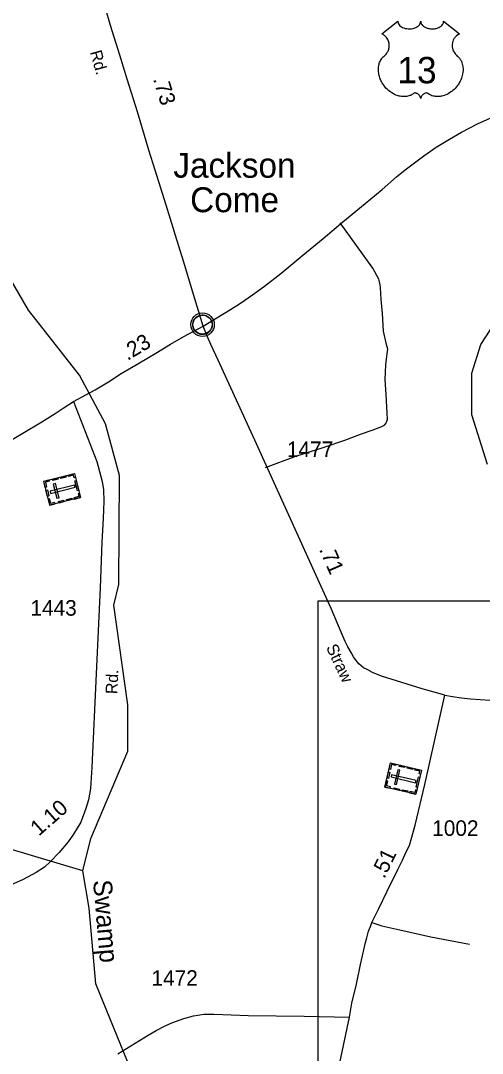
# Model space of a CAD drawing. Extents: x 2093524 to 2270757, y 289120 to 570408.
# Drawn here: x 2132387 to 2136094, y 512508 to 520807 of the extents above; entities that cross this region are included whole.
import ezdxf

# ---------------------------------------------------------------- set-up
doc = ezdxf.new("R2010")
doc.units = 0
for name, color, linetype in [('Exist Civil Demographics Community CELL', 7, 'Continuous'), ('Exist Civil Demographics Community Label', 7, 'Continuous'), ('Exist Cultural Cemetery CELL', 7, 'Continuous'), ('Exist Hydrographic Creek Single Shore', 7, 'Continuous'), ('Exist Hydrographic Misc Water Feature', 7, 'Continuous'), ('Exist Hydrographic Swamp Label', 7, 'Continuous'), ('Exist Road Non-System Type 51', 7, 'Continuous'), ('Exist Road Primary US Attributed', 7, 'Continuous'), ('Exist Road Primary US Mileage Hundredths English Label', 7, 'Continuous'), ('Exist Road Primary US Shield CELL', 7, 'Continuous'), ('Exist Road Primary US Shield Number Label', 7, 'Continuous'), ('Exist Road Secondary Mileage Hundredths English Label', 7, 'Continuous'), ('Exist Road Secondary Type 51 Attributed', 7, 'Continuous'), ('Exist Road Secondary Type 51 Label', 7, 'Continuous'), ('Exist Road Secondary Type 51 Number Label', 7, 'Continuous'), ('Map Preparation Inset Cut Line', 7, 'Continuous')]:
    doc.layers.add(name, color=color, linetype=linetype)

msp = doc.modelspace()

# ---------------------------------------------------------------- linework, layer by layer
at = {"layer": 'Exist Civil Demographics Community CELL'}
msp.add_lwpolyline([(2133769.9, 518376.2), (2133770.9, 518381.8), (2133772.7, 518388.3), (2133775.6, 518395.5), (2133778.6, 518401.3), (2133781.9, 518407), (2133785.6, 518412.1), (2133789.6, 518416.5), (2133794.2, 518421.1), (2133799.7, 518425.7), (2133805.2, 518429.4), (2133810, 518432.2), (2133815.1, 518434.7), (2133820.6, 518437), (2133826.2, 518438.8), (2133830.5, 518439.9), (2133835.4, 518440.7), (2133839.5, 518441.4), (2133845.9, 518441.7), (2133850.3, 518441.6), (2133856, 518441.3), (2133860.9, 518440.6), (2133865.8, 518439.6), (2133870.8, 518438.2), (2133875.9, 518436.2), (2133882.6, 518433.3), (2133888.9, 518429.8), (2133893.9, 518426.3), (2133899.1, 518422.3), (2133902.4, 518419.1), (2133906.5, 518414.7), (2133910.4, 518410.1), (2133913.5, 518405.5), (2133916.6, 518400.4), (2133919, 518395.3), (2133921.1, 518390.3), (2133922.6, 518385.3), (2133923.9, 518380.7), (2133925, 518374.6), (2133925.6, 518369.9), (2133925.9, 518363.9), (2133925.7, 518358.1), (2133925.1, 518352.4), (2133924.2, 518347), (2133922.6, 518340.8), (2133920.7, 518335), (2133918.4, 518329.9), (2133915.2, 518323.9), (2133911.9, 518318.6), (2133908.5, 518313.9), (2133904.3, 518309.1), (2133899, 518304.2), (2133894, 518300.1), (2133889, 518296.6), (2133884.6, 518294.1), (2133877.8, 518290.9), (2133870.7, 518288.2), (2133864.7, 518286.7), (2133858.1, 518285.4), (2133853.7, 518284.9), (2133849.2, 518284.7), (2133843.6, 518284.7), (2133839.3, 518285.1), (2133833.7, 518285.8), (2133827.8, 518287.1), (2133823.2, 518288.4), (2133818, 518290.3), (2133813.4, 518292.3), (2133809.5, 518294.5), (2133802.7, 518298.6), (2133797.1, 518302.9), (2133792.2, 518307.4), (2133787.8, 518312.2), (2133784.6, 518316.2), (2133781.6, 518320.4), (2133777.5, 518327.5), (2133775.8, 518331), (2133774.1, 518335), (2133771.5, 518343.2), (2133769.9, 518350.3), (2133769.3, 518355.4), (2133768.9, 518361.7), (2133768.9, 518366.4), (2133769.4, 518372.9)], close=True, dxfattribs=at)
for centre, radius in [((2133847.6, 518363.8), 94.3), ((2133847.3, 518364), 76.7)]:
    msp.add_circle(centre, radius, dxfattribs=at)
at = {"layer": 'Exist Cultural Cemetery CELL'}
for points in [[(2132620.9, 516912.4), (2132572.1, 517105.4), (2132818.9, 517167.8), (2132867.7, 516974.8)], [(2132614.1, 517116.1), (2132616.9, 517105.1), (2132585.7, 517097.2), (2132595.6, 517057.9), (2132584.8, 517055.2), (2132572.1, 517105.5)], [(2132687.7, 517122.9), (2132645.7, 517112.3), (2132642.9, 517123.4), (2132684.9, 517134)], [(2132751.6, 517139.1), (2132709.7, 517128.5), (2132706.9, 517139.5), (2132748.9, 517150.1)], [(2132827, 517135.7), (2132815.9, 517132.9), (2132810.5, 517154.2), (2132771.3, 517144.3), (2132768.6, 517155.1), (2132818.9, 517167.8)], [(2132842.5, 517027.7), (2132821.7, 517110), (2132832.8, 517112.7), (2132853.6, 517030.5)], [(2132602.7, 516984.2), (2132590, 517034.4), (2132601.1, 517037.2), (2132613.8, 516987)], [(2132622.5, 517025.3), (2132627.1, 517007.2), (2132823.7, 517056.9), (2132819.1, 517075)], [(2132676.8, 516968.6), (2132694.9, 516973.2), (2132666.1, 517087.4), (2132648, 517082.8)], [(2132662.9, 516923), (2132660.1, 516934), (2132628.9, 516926.1), (2132618.9, 516965.4), (2132608.1, 516962.7), (2132620.9, 516912.4)], [(2132734.8, 516941.2), (2132692.8, 516930.5), (2132690, 516941.6), (2132732, 516952.2)], [(2132799.9, 516957.6), (2132757.9, 516947), (2132755.1, 516958), (2132797.1, 516968.7)], [(2132859.6, 517006.8), (2132848.4, 517004), (2132853.8, 516982.7), (2132814.6, 516972.8), (2132817.4, 516962), (2132867.7, 516974.7)], [(2135312.2, 514648), (2135357.6, 514841.8), (2135605.5, 514783.7), (2135560.1, 514589.9)], [(2135399.8, 514832), (2135397.2, 514820.9), (2135365.9, 514828.3), (2135356.6, 514788.8), (2135345.8, 514791.3), (2135357.6, 514841.8)], [(2135387.7, 514672.2), (2135405.9, 514667.9), (2135432.8, 514782.5), (2135414.6, 514786.8)], [(2135468.4, 514804.2), (2135426.2, 514814.1), (2135428.8, 514825.1), (2135471, 514815.3)], [(2135532.5, 514789.1), (2135490.4, 514799), (2135493, 514810.1), (2135535.1, 514800.2)], [(2135597.9, 514751.4), (2135586.8, 514754.1), (2135591.8, 514775.5), (2135552.4, 514784.7), (2135555, 514795.5), (2135605.5, 514783.7)], [(2135354.3, 514638.1), (2135356.9, 514649.1), (2135325.6, 514656.5), (2135334.8, 514695.9), (2135324, 514698.5), (2135312.2, 514648)], [(2135329.1, 514720.1), (2135340.9, 514770.5), (2135352, 514767.9), (2135340.2, 514717.5)], [(2135365.6, 514747.4), (2135361.3, 514729.2), (2135558.7, 514683), (2135563, 514701.1)], [(2135562, 514648.4), (2135581.4, 514731), (2135592.5, 514728.4), (2135573.1, 514645.8)], [(2135426.5, 514621.1), (2135384.4, 514631), (2135387, 514642.1), (2135429.1, 514632.2)], [(2135492, 514605.8), (2135449.8, 514615.7), (2135452.4, 514626.7), (2135494.6, 514616.9)], [(2135567.6, 514622.1), (2135556.4, 514624.7), (2135551.4, 514603.3), (2135512, 514612.5), (2135509.5, 514601.7), (2135560, 514589.8)]]:
    msp.add_lwpolyline(points, close=True, dxfattribs=at)
at = {"layer": 'Exist Hydrographic Creek Single Shore'}
for points in [[(2132885.3, 513974.6), (2132951.4, 514235.7), (2133247.5, 514935.1), (2133246.4, 515309), (2133134.3, 516108.5), (2133175.3, 516274.9), (2133179.4, 517150.7), (2133069.3, 517566.2), (2132859.3, 517957.6), (2132449.4, 518480.9), (2132323.3, 518696.6), (2132079.3, 519262.4), (2131740.8, 519896), (2131425.2, 520211.8), (2131234.4, 520314.6), (2131087.6, 520351.3), (2130918.8, 520446.8), (2130794, 520667.1)], [(2136136.4, 517238.9), (2136010.3, 517638.4), (2136008.5, 517973), (2136082.5, 518204.4), (2136372.4, 518648)], [(2133657.4, 509015.6), (2133631.5, 509121), (2133581.5, 509171.2), (2133370.5, 509854.5), (2133327.4, 510170.3), (2133342.4, 510429.1), (2133539.5, 511169.9), (2133537.4, 511504.5), (2133461.3, 511811.1), (2133309.4, 512270.1), (2133284.4, 512287), (2133275.3, 512369.2), (2132989.3, 513067.1), (2132937.4, 513675.1), (2132885.3, 513974.6)]]:
    msp.add_lwpolyline(points, dxfattribs=at)
at = {"layer": 'Exist Hydrographic Misc Water Feature'}
msp.add_lwpolyline([(2132885.3, 513974.6), (2132059.4, 514220.8)], dxfattribs=at)
at = {"layer": 'Exist Road Non-System Type 51'}
for points in [[(2134353.5, 517217.2), (2134597.3, 517306.2), (2134814.7, 517375.9), (2134989.9, 517436.3), (2135124.9, 517485.6), (2135209.5, 517515.9), (2135288, 517544.3), (2135312.3, 517559.8), (2135320.5, 517569.7), (2135324.7, 517579.6), (2135333.2, 517603.4), (2135330.2, 517653.5), (2135323.2, 517801.6), (2135313.6, 517921.8), (2135318, 518039.7), (2135324.9, 518087.5), (2135329.8, 518129.4), (2135334.5, 518167.3), (2135323.3, 518205.5), (2135301.5, 518312), (2135292.3, 518454.1), (2135280.6, 518566.4), (2135276.5, 518662.4), (2135273, 518684.5), (2135269.4, 518708.6), (2135261.9, 518730.7), (2135215.6, 518817.6), (2134953, 519182.9)], [(2135207.9, 513560.4), (2135287.3, 513532.8), (2135432.7, 513499.9), (2135681.5, 513444.9), (2135990.3, 513384.7)]]:
    msp.add_lwpolyline(points, dxfattribs=at)
at = {"layer": 'Exist Road Primary US Attributed'}
for points in [[(2133851.3, 518351.6), (2134072, 518485.7), (2134152.6, 518535.4), (2134249.7, 518603.2), (2134344.6, 518672.4), (2134476.4, 518775.6), (2134653.3, 518921.7), (2134815.3, 519055.7), (2134974.9, 519190.5), (2135106.7, 519299), (2135290.4, 519451.1), (2135404.1, 519550.5), (2135474.9, 519607), (2135625.5, 519720), (2135722.7, 519790), (2135830.4, 519854), (2135927.5, 519909.7), (2136056.3, 519976.7), (2136278.5, 520077.7)], [(2132810.3, 517746.1), (2132909.4, 517800.1), (2132986.2, 517840.6), (2133091.5, 517904.5), (2133194.8, 517970.4), (2133342.5, 518057.4), (2133472.1, 518134.8), (2133589.5, 518206.4), (2133696.7, 518268.2), (2133851.3, 518351.6)], [(2132273.7, 517415), (2132403.3, 517492.3), (2132557.1, 517583.2), (2132664.4, 517651.1), (2132727.2, 517691.8), (2132810.3, 517746.1)]]:
    msp.add_lwpolyline(points, dxfattribs=at)
at = {"layer": 'Exist Road Primary US Shield CELL'}
msp.add_lwpolyline([(2135415.4, 520802.3), (2135415.8, 520796.9), (2135417.1, 520790.6), (2135418, 520787.4), (2135421, 520781.1), (2135425.9, 520773.8), (2135432.7, 520766.5), (2135440.3, 520760.2), (2135445.5, 520756.9), (2135454.3, 520752.2), (2135464.2, 520748), (2135475.3, 520744.8), (2135486.6, 520742.5), (2135499, 520741.2), (2135511.2, 520740.9), (2135524.4, 520741.9), (2135539, 520744.7), (2135545.8, 520746.5), (2135553.3, 520749.1), (2135560.3, 520751.9), (2135568, 520756.1), (2135574.1, 520760), (2135578.9, 520763.5), (2135585.8, 520770), (2135591.2, 520776.8), (2135593.5, 520780.6), (2135595.5, 520784.2), (2135598.2, 520792), (2135598.9, 520795.4), (2135599.5, 520802.5), (2135599.9, 520796.6), (2135600.5, 520792.8), (2135601.5, 520789.2), (2135603, 520785.3), (2135605.8, 520779.8), (2135608.8, 520775.3), (2135614.5, 520768.5), (2135618.1, 520765.2), (2135621.4, 520762.5), (2135630.1, 520756.5), (2135640.3, 520751.3), (2135645.3, 520749.1), (2135650.5, 520747.3), (2135657, 520745.3), (2135663.8, 520743.7), (2135670.5, 520742.6), (2135677.3, 520741.6), (2135684.3, 520741.1), (2135690, 520740.9), (2135697, 520741), (2135703.4, 520741.4), (2135710, 520742.1), (2135717.3, 520743.4), (2135723.2, 520744.7), (2135730.9, 520746.7), (2135737.9, 520749.2), (2135744.1, 520751.9), (2135752, 520756.1), (2135758.5, 520760.1), (2135763.2, 520763.9), (2135768.8, 520769), (2135774.1, 520775.2), (2135777.2, 520779.7), (2135779.4, 520784.3), (2135781.5, 520789.2), (2135782.8, 520794.3), (2135783.4, 520798.8), (2135783.5, 520802.7), (2135912.1, 520700.2), (2135909, 520699.1), (2135902.1, 520695.6), (2135896.5, 520692.4), (2135887.7, 520686.1), (2135883.9, 520682.7), (2135880.1, 520679.2), (2135876.6, 520675.4), (2135873.5, 520671.8), (2135869.8, 520666.6), (2135866.4, 520661.4), (2135863.2, 520655.7), (2135860.8, 520650.8), (2135856.8, 520640.5), (2135854.9, 520633.9), (2135853.7, 520628.4), (2135852.2, 520616.9), (2135851.8, 520611.4), (2135851.8, 520606.1), (2135852.1, 520600.4), (2135852.7, 520594.9), (2135853.6, 520589.2), (2135854.6, 520584.2), (2135856.2, 520578), (2135858.4, 520570.9), (2135861.2, 520564), (2135867.1, 520552.8), (2135874.7, 520541.4), (2135880.1, 520535), (2135885.4, 520529.5), (2135893.3, 520522.8), (2135897.6, 520519), (2135902.6, 520514.1), (2135910.6, 520504.8), (2135913.9, 520500.4), (2135917.2, 520495.4), (2135920.2, 520490.3), (2135923.2, 520484.9), (2135925.7, 520480.1), (2135930.2, 520469), (2135933.5, 520458.3), (2135935, 520452.7), (2135937.4, 520440.1), (2135938.3, 520433.9), (2135939.3, 520421.6), (2135939.4, 520406.7), (2135938.2, 520392.5), (2135935.6, 520376), (2135933.4, 520366.2), (2135930, 520354.7), (2135926.7, 520344.7), (2135920.8, 520330.1), (2135915.6, 520319.4), (2135908.9, 520307), (2135904.2, 520299.4), (2135898.8, 520291.4), (2135892.1, 520282.1), (2135884.2, 520272.2), (2135874.7, 520261.8), (2135867, 520254.2), (2135857, 520245.2), (2135850.9, 520240.2), (2135842.3, 520233.6), (2135830.4, 520225.7), (2135818.7, 520219), (2135808.8, 520213.9), (2135800, 520210.1), (2135788.6, 520205.8), (2135769.6, 520200.5), (2135762.7, 520199.1), (2135754.5, 520197.9), (2135746.8, 520197.1), (2135739.3, 520196.6), (2135729.3, 520196.6), (2135719.4, 520197.4), (2135710, 520198.8), (2135700.2, 520200.8), (2135689.9, 520203.9), (2135680.6, 520207.5), (2135671.2, 520212.1), (2135655.3, 520222.2), (2135650.7, 520224.6), (2135648.1, 520225.3), (2135641.9, 520225.6), (2135636.2, 520224.4), (2135630.2, 520222), (2135626.7, 520220.1), (2135621.9, 520217), (2135618.3, 520214.1), (2135613.9, 520209.9), (2135610.8, 520206.4), (2135608.5, 520203.7), (2135604, 520196.6), (2135602.4, 520193.3), (2135600.8, 520189), (2135599.3, 520182.6), (2135597.3, 520190.6), (2135594.9, 520196), (2135592.2, 520200.5), (2135589.3, 520204.5), (2135584.9, 520209.7), (2135580.8, 520213.6), (2135576, 520217.5), (2135570.8, 520220.6), (2135566.7, 520222.8), (2135562.9, 520224.2), (2135558.2, 520225.4), (2135554.5, 520225.7), (2135551.3, 520225.6), (2135547.1, 520224.6), (2135541.2, 520220.4), (2135535.7, 520216.6), (2135529.7, 520212.9), (2135522.6, 520209.1), (2135517.4, 520206.7), (2135511.1, 520204.2), (2135503.8, 520201.8), (2135495.9, 520199.7), (2135487.8, 520198.2), (2135480.7, 520197), (2135473, 520196.3), (2135466.1, 520196.1), (2135458.9, 520196.2), (2135452.1, 520196.7), (2135444.3, 520197.4), (2135434.6, 520198.8), (2135426.5, 520200.7), (2135418, 520202.9), (2135409.3, 520205.7), (2135399.9, 520209.2), (2135388.2, 520214.3), (2135380.1, 520218.5), (2135367.3, 520225.9), (2135352.2, 520236.3), (2135340.9, 520245.5), (2135332.6, 520253), (2135320.3, 520265.5), (2135313.2, 520273.6), (2135301.9, 520288.2), (2135294.7, 520298.8), (2135290, 520306.5), (2135283.2, 520319), (2135279.4, 520326.8), (2135274.5, 520338.2), (2135270.7, 520348.6), (2135267.5, 520358.5), (2135265.8, 520364.8), (2135263.4, 520375.8), (2135261.9, 520383.6), (2135260.5, 520394.4), (2135259.7, 520405.7), (2135259.5, 520416.1), (2135259.8, 520424.7), (2135260.8, 520434.9), (2135262.5, 520445.6), (2135264.5, 520454.8), (2135266.4, 520461.4), (2135269.1, 520469.4), (2135272.7, 520478.3), (2135277, 520486.8), (2135281, 520493.9), (2135286.1, 520501.5), (2135291.1, 520508), (2135297.7, 520515.1), (2135304.6, 520521.6), (2135310.8, 520526.7), (2135318.3, 520534), (2135322.1, 520538.4), (2135326.8, 520544.6), (2135330.5, 520550.3), (2135333.5, 520555.4), (2135337.4, 520562.9), (2135339.8, 520568.5), (2135342.7, 520577.2), (2135344.2, 520583.3), (2135345.7, 520591.1), (2135346.7, 520598.5), (2135347.1, 520607.6), (2135346.9, 520615.2), (2135345.9, 520624.1), (2135344.2, 520632.6), (2135342.2, 520640.1), (2135339, 520648.6), (2135336.1, 520654.8), (2135331.1, 520663.3), (2135325.7, 520671.1), (2135320, 520677.5), (2135314.3, 520683.2), (2135308.8, 520687.4), (2135303.6, 520691.2), (2135297.1, 520695.1), (2135290.8, 520698.2), (2135286.8, 520699.8)], close=True, dxfattribs=at)
at = {"layer": 'Exist Road Secondary Type 51 Attributed'}
for points in [[(2133851.3, 518351.6), (2133767, 518634), (2133697.7, 518866), (2133642, 519045.2), (2133600.6, 519177.7), (2133555.4, 519325.3), (2133466.5, 519604.7), (2133416.1, 519766.6), (2133324.2, 520074.6), (2133241.3, 520337.5), (2133183.4, 520530.3), (2133109.6, 520769), (2133068.1, 520907.5)], [(2135792.7, 515386.1), (2135610.5, 515436.5), (2135284.4, 515540.4), (2135211.4, 515567.5), (2135169.9, 515591.6), (2135140.6, 515606.7), (2135101.4, 515639.1), (2135081.1, 515664.7), (2135058.5, 515695.6), (2135039.7, 515728.7), (2135014.8, 515773.9), (2134992.2, 515817.6), (2134960.6, 515893.6), (2134880.8, 516081.9), (2134772.3, 516319.9), (2134281.3, 517407.3), (2133973.3, 518079), (2133915.3, 518203.3), (2133886, 518267.3), (2133851.3, 518351.6)], [(2132810.3, 517746.1), (2132998.6, 517264.4), (2133041.4, 517103.6), (2133052, 517035.4), (2133054.2, 516945.3), (2133049.4, 516807.4), (2133037.6, 516615.7), (2133024.2, 516248), (2132994.3, 515558.7), (2132959.2, 514807.5), (2132947.8, 514635.7), (2132931.9, 514544.1), (2132910.5, 514474.5), (2132870.3, 514365.3), (2132810.4, 514268.5), (2132769.2, 514207.4), (2132697.4, 514120.8), (2132623.9, 514046.3), (2132577.1, 514005.3), (2132510.3, 513962.6), (2132407.1, 513904.7), (2132233.6, 513828.2)], [(2135792.7, 515386.1), (2135855.2, 515374.8), (2135926, 515364.2), (2135999.8, 515357.4), (2136155, 515345.4), (2136459.2, 515311.5), (2136914.8, 515262.6), (2137315.4, 515219.6), (2137396, 515212.9), (2137533.1, 515202.3), (2137602.3, 515198.5), (2137733.4, 515208.3), (2137843.3, 515229.4), (2138075.3, 515276.9), (2138658.9, 515396.6), (2139024.9, 515468.9), (2139256.8, 515515.6)], [(2135026.6, 512798.2), (2135046.9, 512911.7), (2135083.9, 513065), (2135117.1, 513222.3), (2135156.7, 513399.5), (2135165.4, 513437.3), (2135180.5, 513489), (2135195.3, 513528.7), (2135207.9, 513560.4), (2135262.1, 513671.3), (2135328.9, 513810), (2135414.4, 513984.2), (2135451.9, 514061.5), (2135481.1, 514120.9), (2135510.3, 514178.3), (2135523.2, 514226), (2135555.6, 514341.3), (2135632.1, 514667.8), (2135792.7, 515386.1)], [(2133166.8, 512503.6), (2133411.9, 512654.7), (2133474.6, 512691.4), (2133547.3, 512727.9), (2133601.8, 512752.8), (2133698.5, 512786.9), (2133774.9, 512809.3), (2133809, 512814.6), (2133857.2, 512821.7), (2133941.2, 512822), (2134212.9, 512812.5), (2134662.8, 512807.5), (2135026.6, 512798.2)], [(2136254.8, 508638), (2136064.7, 508929.8), (2135767.3, 509357.7), (2135608.2, 509598.9), (2135532.1, 509696.4), (2135502.8, 509729), (2135485.4, 509757.3), (2135468.1, 509793.7), (2135454.7, 509821.9), (2135437.4, 509860.3), (2135420.6, 509918.6), (2135382.7, 510119.3), (2135368.8, 510223.6), (2135338.2, 510396.2), (2135292.9, 510627.1), (2135257.8, 510773.8), (2135090, 511379.1), (2134930.3, 511988.2), (2134906.6, 512104.7), (2134899.7, 512158.8), (2134906.8, 512210.6), (2134931.5, 512344.1), (2135026.6, 512798.2)]]:
    msp.add_lwpolyline(points, dxfattribs=at)
at = {"layer": 'Map Preparation Inset Cut Line'}
msp.add_lwpolyline([(2134775.8, 516144.3), (2162949.3, 516144.3), (2162949.3, 501960.7), (2134775.8, 501960.7)], close=True, dxfattribs=at)

# ---------------------------------------------------------------- texts
at = {"layer": 'Exist Civil Demographics Community Label'}
for s, p in [('Jackson', (2133612.9, 519544.6)), ('Come', (2133748, 519267.6))]:
    msp.add_text(s, height=200, dxfattribs=at).set_placement(p)
at = {"layer": 'Exist Hydrographic Swamp Label'}
msp.add_text('Swamp', height=150, rotation=274.87758, dxfattribs=at).set_placement((2132967.9, 513896.9))
at = {"layer": 'Exist Road Primary US Mileage Hundredths English Label'}
msp.add_text('.23', height=125, rotation=30.84715, dxfattribs=at).set_placement((2133244.9, 518071.8))
at = {"layer": 'Exist Road Primary US Shield Number Label'}
msp.add_text('13', height=212.5, dxfattribs=at).set_placement((2135411.2, 520303))
at = {"layer": 'Exist Road Secondary Mileage Hundredths English Label'}
for s, rotation, p in [('.73', 287.05998, (2133448.6, 520337.9)), ('.71', 293.57098, (2134781.2, 516558.4)), ('1.10', 41.28328, (2132532.5, 514248.9)), ('.51', 64.12088, (2135306.9, 513905.7))]:
    msp.add_text(s, height=125, rotation=rotation, dxfattribs=at).set_placement(p)
at = {"layer": 'Exist Road Secondary Type 51 Label'}
for s, rotation, p in [('Rd.', 285.65998, (2132942.6, 520554.4)), ('Straw', 295.16928, (2134837.3, 515770.4)), ('Rd.', 87.32491, (2133162.9, 515393.2))]:
    msp.add_text(s, height=95, rotation=rotation, dxfattribs=at).set_placement(p)
at = {"layer": 'Exist Road Secondary Type 51 Number Label'}
for s, p in [('1477', (2134525, 517299.9)), ('1443', (2132465.4, 516025.2)), ('1002', (2135691.5, 514255.5)), ('1472', (2133437.4, 513050.9))]:
    msp.add_text(s, height=125, dxfattribs=at).set_placement(p)

doc.saveas('drawing.dxf')
